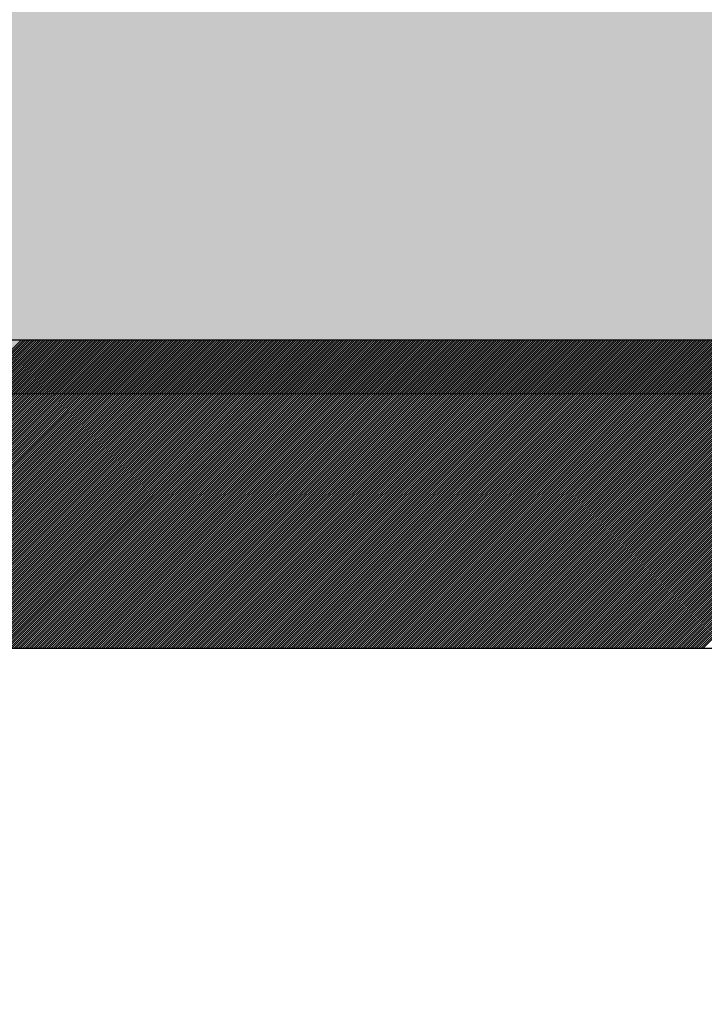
# Model space of a CAD drawing. Extents: x 3940905 to 4145695, y 925352 to 1109797.
# Tile 662 of 1056: x 4034263 to 4034319, y 1099070 to 1099149. Entities that reach past the tile are written whole.
import ezdxf

# ---------------------------------------------------------------- set-up
doc = ezdxf.new("R2010")
doc.units = 0
doc.header["$LTSCALE"] = 750
doc.header["$MEASUREMENT"] = 0
doc.layers.get('0').update_dxf_attribs({"linetype": 'CONTINUOUS', "lineweight": 0})
doc.layers.add('CKD Equipments', color=252, linetype='CONTINUOUS', lineweight=0)
doc.layers.add('COLUMN', color=1, linetype='CONTINUOUS', lineweight=9)

# ---------------------------------------------------------------- blocks, each defined once
blk = doc.blocks.new('COLUMN')
at = {"layer": 'COLUMN'}
h = blk.add_hatch(color=1, dxfattribs=at)
h.dxf.hatch_style = 1
h.paths.add_polyline_path([(2683498.959, 965771.063), (2684447.959, 965771.063), (2684447.959, 965331.063), (2683498.959, 965331.063)])
h.paths.add_polyline_path([(2684237.959, 970191.063), (2683498.959, 970191.063), (2683498.959, 969191.063), (2684237.959, 969191.063)])
h.paths.add_polyline_path([(2687442.959, 969266.063), (2687037.959, 969266.063), (2687037.959, 970031.063), (2687442.959, 970031.063)])
h.paths.add_polyline_path([(2687107.959, 972041.447), (2687643.959, 972041.447), (2687643.959, 971756.063), (2687107.959, 971756.063)])
h.paths.add_polyline_path([(2683498.959, 973491.063), (2684407.959, 973491.063), (2684407.959, 973041.063), (2683498.959, 973041.063)])
h.paths.add_polyline_path([(2683648.959, 975761.063), (2683977.959, 975761.063), (2683977.959, 975211.063), (2683648.959, 975211.063)])
h.paths.add_polyline_path([(2686977.959, 975811.063), (2687727.959, 975811.063), (2687727.959, 975476.063), (2686977.959, 975476.063)])
h.paths.add_polyline_path([(2689868.959, 975851.063), (2689027.959, 975851.063), (2689027.959, 975556.063), (2689868.959, 975556.063)])
h.paths.add_polyline_path([(2686977.959, 973346.063), (2687643.959, 973346.063), (2687643.959, 973116.063), (2686977.959, 973116.063)])
h.paths.add_polyline_path([(2683823.959, 977646.063), (2684028.959, 977646.063), (2684028.959, 977211.063), (2683823.959, 977211.063)])
h.paths.add_polyline_path([(2683823.959, 979911.063), (2684103.959, 979911.063), (2684103.959, 980241.063), (2683823.959, 980241.063)])
h.paths.add_polyline_path([(2687803.959, 979891.063), (2688003.959, 979891.063), (2688003.959, 980241.063), (2687803.959, 980241.063)])
h.paths.add_polyline_path([(2691583.959, 979836.063), (2692013.959, 979836.063), (2692013.959, 980241.063), (2691583.959, 980241.063)])
h.paths.add_polyline_path([(2691695.959, 977346.063), (2692013.959, 977346.063), (2692013.959, 976786.063), (2691695.959, 976786.063)])
h.paths.add_polyline_path([(2687442.959, 965841.063), (2686812.959, 965841.063), (2686812.959, 965401.063), (2687442.959, 965401.063)])
h.paths.add_polyline_path([(2687467.959, 963421.063), (2686702.959, 963421.063), (2686702.959, 962976.063), (2687467.959, 962976.063)])
h.paths.add_polyline_path([(2684167.959, 963191.063), (2683398.959, 963191.063), (2683398.959, 962446.063), (2684167.959, 962446.063)])
h.paths.add_polyline_path([(2684447.959, 958916.063), (2683398.959, 958916.063), (2683398.959, 959356.063), (2684447.959, 959356.063)])
h.paths.add_polyline_path([(2684447.959, 957356.063), (2683413.959, 957356.063), (2683413.959, 956916.063), (2684447.959, 956916.063)])
h.paths.add_polyline_path([(2687457.959, 957436.063), (2686707.959, 957436.063), (2686707.959, 956996.063), (2687457.959, 956996.063)])
h.paths.add_polyline_path([(2687452.959, 959516.063), (2686692.959, 959516.063), (2686692.959, 959086.063), (2687452.959, 959086.063)])
h.paths.add_polyline_path([(2683413.959, 953326.063), (2684312.959, 953326.063), (2684312.959, 953776.063), (2683413.959, 953776.063)])
h.paths.add_polyline_path([(2683293.959, 952396.063), (2683767.959, 952396.063), (2683767.959, 951976.063), (2683293.959, 951976.063)])
h.paths.add_polyline_path([(2682463.959, 977841.063), (2681833.959, 977841.063), (2681833.959, 977051.063), (2682463.959, 977051.063)])
at = {"color": 2}
blk.add_lwpolyline([(2682463.959, 977841.063), (2681833.959, 977841.063), (2681833.959, 977051.063), (2682463.959, 977051.063)], close=True, dxfattribs=at)
at = {"layer": 'COLUMN', "color": 1}
blk.add_lwpolyline([(2682463.959, 977841.063), (2681833.959, 977841.063), (2681833.959, 977051.063), (2682463.959, 977051.063)], close=True, dxfattribs=at)

msp = doc.modelspace()

# ---------------------------------------------------------------- linework, layer by layer
at = {"layer": 'CKD Equipments', "lineweight": -2, "ltscale": 0.2}
for p, q in [((4034540.236, 1099123.329, -7.609), (4033875.236, 1099123.329, -7.609)), ((4034540.236, 1099123.329, -7.609), (4033875.236, 1099123.329, -7.609)), ((4034515.236, 1099098.329, -7.609), (4033900.236, 1099098.329, -7.609))]:
    msp.add_line(p, q, dxfattribs=at)
at = {"layer": 'CKD Equipments', "color": 43, "linetype": 'Continuous', "lineweight": -2, "ltscale": 0.2}
for p, q in [((4034238.459, 1099098.329, -7.609), (4034263.459, 1099123.329, -7.609)), ((4034238.636, 1099098.329, -7.609), (4034263.636, 1099123.329, -7.609)), ((4034238.813, 1099098.329, -7.609), (4034263.813, 1099123.329, -7.609)), ((4034238.99, 1099098.329, -7.609), (4034263.99, 1099123.329, -7.609)), ((4034239.167, 1099098.329, -7.609), (4034264.167, 1099123.329, -7.609)), ((4034239.343, 1099098.329, -7.609), (4034264.343, 1099123.329, -7.609)), ((4034239.52, 1099098.329, -7.609), (4034264.52, 1099123.329, -7.609)), ((4034239.697, 1099098.329, -7.609), (4034264.697, 1099123.329, -7.609)), ((4034239.874, 1099098.329, -7.609), (4034264.874, 1099123.329, -7.609)), ((4034240.05, 1099098.329, -7.609), (4034265.05, 1099123.329, -7.609)), ((4034240.227, 1099098.329, -7.609), (4034265.227, 1099123.329, -7.609)), ((4034240.404, 1099098.329, -7.609), (4034265.404, 1099123.329, -7.609)), ((4034240.581, 1099098.329, -7.609), (4034265.581, 1099123.329, -7.609)), ((4034240.758, 1099098.329, -7.609), (4034265.758, 1099123.329, -7.609)), ((4034240.934, 1099098.329, -7.609), (4034265.934, 1099123.329, -7.609)), ((4034241.111, 1099098.329, -7.609), (4034266.111, 1099123.329, -7.609)), ((4034241.288, 1099098.329, -7.609), (4034266.288, 1099123.329, -7.609)), ((4034241.465, 1099098.329, -7.609), (4034266.465, 1099123.329, -7.609)), ((4034241.641, 1099098.329, -7.609), (4034266.641, 1099123.329, -7.609)), ((4034241.818, 1099098.329, -7.609), (4034266.818, 1099123.329, -7.609)), ((4034241.995, 1099098.329, -7.609), (4034266.995, 1099123.329, -7.609)), ((4034242.172, 1099098.329, -7.609), (4034267.172, 1099123.329, -7.609)), ((4034242.349, 1099098.329, -7.609), (4034267.349, 1099123.329, -7.609)), ((4034242.525, 1099098.329, -7.609), (4034267.525, 1099123.329, -7.609)), ((4034242.702, 1099098.329, -7.609), (4034267.702, 1099123.329, -7.609)), ((4034242.879, 1099098.329, -7.609), (4034267.879, 1099123.329, -7.609)), ((4034243.056, 1099098.329, -7.609), (4034268.056, 1099123.329, -7.609)), ((4034243.232, 1099098.329, -7.609), (4034268.232, 1099123.329, -7.609)), ((4034243.409, 1099098.329, -7.609), (4034268.409, 1099123.329, -7.609)), ((4034243.586, 1099098.329, -7.609), (4034268.586, 1099123.329, -7.609)), ((4034243.763, 1099098.329, -7.609), (4034268.763, 1099123.329, -7.609)), ((4034243.94, 1099098.329, -7.609), (4034268.94, 1099123.329, -7.609)), ((4034244.116, 1099098.329, -7.609), (4034269.116, 1099123.329, -7.609)), ((4034244.293, 1099098.329, -7.609), (4034269.293, 1099123.329, -7.609)), ((4034244.47, 1099098.329, -7.609), (4034269.47, 1099123.329, -7.609)), ((4034244.647, 1099098.329, -7.609), (4034269.647, 1099123.329, -7.609)), ((4034244.823, 1099098.329, -7.609), (4034269.823, 1099123.329, -7.609)), ((4034245, 1099098.329, -7.609), (4034270, 1099123.329, -7.609)), ((4034245.177, 1099098.329, -7.609), (4034270.177, 1099123.329, -7.609)), ((4034245.354, 1099098.329, -7.609), (4034270.354, 1099123.329, -7.609)), ((4034245.53, 1099098.329, -7.609), (4034270.53, 1099123.329, -7.609)), ((4034245.707, 1099098.329, -7.609), (4034270.707, 1099123.329, -7.609)), ((4034245.884, 1099098.329, -7.609), (4034270.884, 1099123.329, -7.609)), ((4034246.061, 1099098.329, -7.609), (4034271.061, 1099123.329, -7.609)), ((4034246.238, 1099098.329, -7.609), (4034271.238, 1099123.329, -7.609)), ((4034246.414, 1099098.329, -7.609), (4034271.414, 1099123.329, -7.609)), ((4034246.591, 1099098.329, -7.609), (4034271.591, 1099123.329, -7.609)), ((4034246.768, 1099098.329, -7.609), (4034271.768, 1099123.329, -7.609)), ((4034246.945, 1099098.329, -7.609), (4034271.945, 1099123.329, -7.609)), ((4034247.121, 1099098.329, -7.609), (4034272.121, 1099123.329, -7.609)), ((4034247.298, 1099098.329, -7.609), (4034272.298, 1099123.329, -7.609)), ((4034247.475, 1099098.329, -7.609), (4034272.475, 1099123.329, -7.609)), ((4034247.652, 1099098.329, -7.609), (4034272.652, 1099123.329, -7.609)), ((4034247.829, 1099098.329, -7.609), (4034272.829, 1099123.329, -7.609)), ((4034248.005, 1099098.329, -7.609), (4034273.005, 1099123.329, -7.609)), ((4034248.182, 1099098.329, -7.609), (4034273.182, 1099123.329, -7.609)), ((4034248.359, 1099098.329, -7.609), (4034273.359, 1099123.329, -7.609)), ((4034248.536, 1099098.329, -7.609), (4034273.536, 1099123.329, -7.609)), ((4034248.712, 1099098.329, -7.609), (4034273.712, 1099123.329, -7.609)), ((4034248.889, 1099098.329, -7.609), (4034273.889, 1099123.329, -7.609)), ((4034249.066, 1099098.329, -7.609), (4034274.066, 1099123.329, -7.609)), ((4034249.243, 1099098.329, -7.609), (4034274.243, 1099123.329, -7.609)), ((4034249.42, 1099098.329, -7.609), (4034274.42, 1099123.329, -7.609)), ((4034249.596, 1099098.329, -7.609), (4034274.596, 1099123.329, -7.609)), ((4034249.773, 1099098.329, -7.609), (4034274.773, 1099123.329, -7.609)), ((4034249.95, 1099098.329, -7.609), (4034274.95, 1099123.329, -7.609)), ((4034250.127, 1099098.329, -7.609), (4034275.127, 1099123.329, -7.609)), ((4034250.303, 1099098.329, -7.609), (4034275.303, 1099123.329, -7.609)), ((4034250.48, 1099098.329, -7.609), (4034275.48, 1099123.329, -7.609)), ((4034250.657, 1099098.329, -7.609), (4034275.657, 1099123.329, -7.609)), ((4034250.834, 1099098.329, -7.609), (4034275.834, 1099123.329, -7.609)), ((4034251.011, 1099098.329, -7.609), (4034276.011, 1099123.329, -7.609)), ((4034251.187, 1099098.329, -7.609), (4034276.187, 1099123.329, -7.609)), ((4034251.364, 1099098.329, -7.609), (4034276.364, 1099123.329, -7.609)), ((4034251.541, 1099098.329, -7.609), (4034276.541, 1099123.329, -7.609)), ((4034251.718, 1099098.329, -7.609), (4034276.718, 1099123.329, -7.609)), ((4034251.894, 1099098.329, -7.609), (4034276.894, 1099123.329, -7.609)), ((4034252.071, 1099098.329, -7.609), (4034277.071, 1099123.329, -7.609)), ((4034252.248, 1099098.329, -7.609), (4034277.248, 1099123.329, -7.609)), ((4034252.425, 1099098.329, -7.609), (4034277.425, 1099123.329, -7.609)), ((4034252.602, 1099098.329, -7.609), (4034277.602, 1099123.329, -7.609)), ((4034252.778, 1099098.329, -7.609), (4034277.778, 1099123.329, -7.609)), ((4034252.955, 1099098.329, -7.609), (4034277.955, 1099123.329, -7.609)), ((4034253.132, 1099098.329, -7.609), (4034278.132, 1099123.329, -7.609)), ((4034253.309, 1099098.329, -7.609), (4034278.309, 1099123.329, -7.609)), ((4034253.485, 1099098.329, -7.609), (4034278.485, 1099123.329, -7.609)), ((4034253.662, 1099098.329, -7.609), (4034278.662, 1099123.329, -7.609)), ((4034253.839, 1099098.329, -7.609), (4034278.839, 1099123.329, -7.609)), ((4034254.016, 1099098.329, -7.609), (4034279.016, 1099123.329, -7.609)), ((4034254.193, 1099098.329, -7.609), (4034279.193, 1099123.329, -7.609)), ((4034254.369, 1099098.329, -7.609), (4034279.369, 1099123.329, -7.609)), ((4034254.546, 1099098.329, -7.609), (4034279.546, 1099123.329, -7.609)), ((4034254.723, 1099098.329, -7.609), (4034279.723, 1099123.329, -7.609)), ((4034254.9, 1099098.329, -7.609), (4034279.9, 1099123.329, -7.609)), ((4034255.076, 1099098.329, -7.609), (4034280.076, 1099123.329, -7.609)), ((4034255.253, 1099098.329, -7.609), (4034280.253, 1099123.329, -7.609)), ((4034255.43, 1099098.329, -7.609), (4034280.43, 1099123.329, -7.609)), ((4034255.607, 1099098.329, -7.609), (4034280.607, 1099123.329, -7.609)), ((4034255.784, 1099098.329, -7.609), (4034280.784, 1099123.329, -7.609)), ((4034255.96, 1099098.329, -7.609), (4034280.96, 1099123.329, -7.609)), ((4034256.137, 1099098.329, -7.609), (4034281.137, 1099123.329, -7.609)), ((4034256.314, 1099098.329, -7.609), (4034281.314, 1099123.329, -7.609)), ((4034256.491, 1099098.329, -7.609), (4034281.491, 1099123.329, -7.609)), ((4034256.667, 1099098.329, -7.609), (4034281.667, 1099123.329, -7.609)), ((4034256.844, 1099098.329, -7.609), (4034281.844, 1099123.329, -7.609)), ((4034257.021, 1099098.329, -7.609), (4034282.021, 1099123.329, -7.609)), ((4034257.198, 1099098.329, -7.609), (4034282.198, 1099123.329, -7.609)), ((4034257.375, 1099098.329, -7.609), (4034282.375, 1099123.329, -7.609)), ((4034257.551, 1099098.329, -7.609), (4034282.551, 1099123.329, -7.609)), ((4034257.728, 1099098.329, -7.609), (4034282.728, 1099123.329, -7.609)), ((4034257.905, 1099098.329, -7.609), (4034282.905, 1099123.329, -7.609)), ((4034258.082, 1099098.329, -7.609), (4034283.082, 1099123.329, -7.609)), ((4034258.258, 1099098.329, -7.609), (4034283.258, 1099123.329, -7.609)), ((4034258.435, 1099098.329, -7.609), (4034283.435, 1099123.329, -7.609)), ((4034258.612, 1099098.329, -7.609), (4034283.612, 1099123.329, -7.609)), ((4034258.789, 1099098.329, -7.609), (4034283.789, 1099123.329, -7.609)), ((4034258.966, 1099098.329, -7.609), (4034283.966, 1099123.329, -7.609)), ((4034259.142, 1099098.329, -7.609), (4034284.142, 1099123.329, -7.609)), ((4034259.319, 1099098.329, -7.609), (4034284.319, 1099123.329, -7.609)), ((4034259.496, 1099098.329, -7.609), (4034284.496, 1099123.329, -7.609)), ((4034259.673, 1099098.329, -7.609), (4034284.673, 1099123.329, -7.609)), ((4034259.849, 1099098.329, -7.609), (4034284.849, 1099123.329, -7.609)), ((4034260.026, 1099098.329, -7.609), (4034285.026, 1099123.329, -7.609)), ((4034260.203, 1099098.329, -7.609), (4034285.203, 1099123.329, -7.609)), ((4034260.38, 1099098.329, -7.609), (4034285.38, 1099123.329, -7.609)), ((4034260.557, 1099098.329, -7.609), (4034285.557, 1099123.329, -7.609)), ((4034260.733, 1099098.329, -7.609), (4034285.733, 1099123.329, -7.609)), ((4034260.91, 1099098.329, -7.609), (4034285.91, 1099123.329, -7.609)), ((4034261.087, 1099098.329, -7.609), (4034286.087, 1099123.329, -7.609)), ((4034261.264, 1099098.329, -7.609), (4034286.264, 1099123.329, -7.609)), ((4034261.44, 1099098.329, -7.609), (4034286.44, 1099123.329, -7.609)), ((4034261.617, 1099098.329, -7.609), (4034286.617, 1099123.329, -7.609)), ((4034261.794, 1099098.329, -7.609), (4034286.794, 1099123.329, -7.609)), ((4034261.971, 1099098.329, -7.609), (4034286.971, 1099123.329, -7.609)), ((4034262.148, 1099098.329, -7.609), (4034287.148, 1099123.329, -7.609)), ((4034262.324, 1099098.329, -7.609), (4034287.324, 1099123.329, -7.609)), ((4034262.501, 1099098.329, -7.609), (4034287.501, 1099123.329, -7.609)), ((4034262.678, 1099098.329, -7.609), (4034287.678, 1099123.329, -7.609)), ((4034262.855, 1099098.329, -7.609), (4034287.855, 1099123.329, -7.609)), ((4034263.031, 1099098.329, -7.609), (4034288.031, 1099123.329, -7.609)), ((4034263.208, 1099098.329, -7.609), (4034288.208, 1099123.329, -7.609)), ((4034263.385, 1099098.329, -7.609), (4034288.385, 1099123.329, -7.609)), ((4034263.562, 1099098.329, -7.609), (4034288.562, 1099123.329, -7.609)), ((4034263.738, 1099098.329, -7.609), (4034288.738, 1099123.329, -7.609)), ((4034263.915, 1099098.329, -7.609), (4034288.915, 1099123.329, -7.609)), ((4034264.092, 1099098.329, -7.609), (4034289.092, 1099123.329, -7.609)), ((4034264.269, 1099098.329, -7.609), (4034289.269, 1099123.329, -7.609)), ((4034264.446, 1099098.329, -7.609), (4034289.446, 1099123.329, -7.609)), ((4034264.622, 1099098.329, -7.609), (4034289.622, 1099123.329, -7.609)), ((4034264.799, 1099098.329, -7.609), (4034289.799, 1099123.329, -7.609)), ((4034264.976, 1099098.329, -7.609), (4034289.976, 1099123.329, -7.609)), ((4034265.153, 1099098.329, -7.609), (4034290.153, 1099123.329, -7.609)), ((4034265.329, 1099098.329, -7.609), (4034290.329, 1099123.329, -7.609)), ((4034265.506, 1099098.329, -7.609), (4034290.506, 1099123.329, -7.609)), ((4034265.683, 1099098.329, -7.609), (4034290.683, 1099123.329, -7.609)), ((4034265.86, 1099098.329, -7.609), (4034290.86, 1099123.329, -7.609)), ((4034266.037, 1099098.329, -7.609), (4034291.037, 1099123.329, -7.609)), ((4034266.213, 1099098.329, -7.609), (4034291.213, 1099123.329, -7.609)), ((4034266.39, 1099098.329, -7.609), (4034291.39, 1099123.329, -7.609)), ((4034266.567, 1099098.329, -7.609), (4034291.567, 1099123.329, -7.609)), ((4034266.744, 1099098.329, -7.609), (4034291.744, 1099123.329, -7.609)), ((4034266.92, 1099098.329, -7.609), (4034291.92, 1099123.329, -7.609)), ((4034267.097, 1099098.329, -7.609), (4034292.097, 1099123.329, -7.609)), ((4034267.274, 1099098.329, -7.609), (4034292.274, 1099123.329, -7.609)), ((4034267.451, 1099098.329, -7.609), (4034292.451, 1099123.329, -7.609)), ((4034267.628, 1099098.329, -7.609), (4034292.628, 1099123.329, -7.609)), ((4034267.804, 1099098.329, -7.609), (4034292.804, 1099123.329, -7.609)), ((4034267.981, 1099098.329, -7.609), (4034292.981, 1099123.329, -7.609)), ((4034268.158, 1099098.329, -7.609), (4034293.158, 1099123.329, -7.609)), ((4034268.335, 1099098.329, -7.609), (4034293.335, 1099123.329, -7.609)), ((4034268.511, 1099098.329, -7.609), (4034293.511, 1099123.329, -7.609)), ((4034268.688, 1099098.329, -7.609), (4034293.688, 1099123.329, -7.609)), ((4034268.865, 1099098.329, -7.609), (4034293.865, 1099123.329, -7.609)), ((4034269.042, 1099098.329, -7.609), (4034294.042, 1099123.329, -7.609)), ((4034269.219, 1099098.329, -7.609), (4034294.219, 1099123.329, -7.609)), ((4034269.395, 1099098.329, -7.609), (4034294.395, 1099123.329, -7.609)), ((4034269.572, 1099098.329, -7.609), (4034294.572, 1099123.329, -7.609)), ((4034269.749, 1099098.329, -7.609), (4034294.749, 1099123.329, -7.609)), ((4034269.926, 1099098.329, -7.609), (4034294.926, 1099123.329, -7.609)), ((4034270.102, 1099098.329, -7.609), (4034295.102, 1099123.329, -7.609)), ((4034270.279, 1099098.329, -7.609), (4034295.279, 1099123.329, -7.609)), ((4034270.456, 1099098.329, -7.609), (4034295.456, 1099123.329, -7.609)), ((4034270.633, 1099098.329, -7.609), (4034295.633, 1099123.329, -7.609)), ((4034270.81, 1099098.329, -7.609), (4034295.81, 1099123.329, -7.609)), ((4034270.986, 1099098.329, -7.609), (4034295.986, 1099123.329, -7.609)), ((4034271.163, 1099098.329, -7.609), (4034296.163, 1099123.329, -7.609)), ((4034271.34, 1099098.329, -7.609), (4034296.34, 1099123.329, -7.609)), ((4034271.517, 1099098.329, -7.609), (4034296.517, 1099123.329, -7.609)), ((4034271.693, 1099098.329, -7.609), (4034296.693, 1099123.329, -7.609)), ((4034271.87, 1099098.329, -7.609), (4034296.87, 1099123.329, -7.609)), ((4034272.047, 1099098.329, -7.609), (4034297.047, 1099123.329, -7.609)), ((4034272.224, 1099098.329, -7.609), (4034297.224, 1099123.329, -7.609)), ((4034272.401, 1099098.329, -7.609), (4034297.401, 1099123.329, -7.609)), ((4034272.577, 1099098.329, -7.609), (4034297.577, 1099123.329, -7.609)), ((4034272.754, 1099098.329, -7.609), (4034297.754, 1099123.329, -7.609)), ((4034272.931, 1099098.329, -7.609), (4034297.931, 1099123.329, -7.609)), ((4034273.108, 1099098.329, -7.609), (4034298.108, 1099123.329, -7.609)), ((4034273.284, 1099098.329, -7.609), (4034298.284, 1099123.329, -7.609)), ((4034273.461, 1099098.329, -7.609), (4034298.461, 1099123.329, -7.609)), ((4034273.638, 1099098.329, -7.609), (4034298.638, 1099123.329, -7.609)), ((4034273.815, 1099098.329, -7.609), (4034298.815, 1099123.329, -7.609)), ((4034273.992, 1099098.329, -7.609), (4034298.992, 1099123.329, -7.609)), ((4034274.168, 1099098.329, -7.609), (4034299.168, 1099123.329, -7.609)), ((4034274.345, 1099098.329, -7.609), (4034299.345, 1099123.329, -7.609)), ((4034274.522, 1099098.329, -7.609), (4034299.522, 1099123.329, -7.609)), ((4034274.699, 1099098.329, -7.609), (4034299.699, 1099123.329, -7.609)), ((4034274.875, 1099098.329, -7.609), (4034299.875, 1099123.329, -7.609)), ((4034275.052, 1099098.329, -7.609), (4034300.052, 1099123.329, -7.609)), ((4034275.229, 1099098.329, -7.609), (4034300.229, 1099123.329, -7.609)), ((4034275.406, 1099098.329, -7.609), (4034300.406, 1099123.329, -7.609)), ((4034275.583, 1099098.329, -7.609), (4034300.583, 1099123.329, -7.609)), ((4034275.759, 1099098.329, -7.609), (4034300.759, 1099123.329, -7.609)), ((4034275.936, 1099098.329, -7.609), (4034300.936, 1099123.329, -7.609)), ((4034276.113, 1099098.329, -7.609), (4034301.113, 1099123.329, -7.609)), ((4034276.29, 1099098.329, -7.609), (4034301.29, 1099123.329, -7.609)), ((4034276.466, 1099098.329, -7.609), (4034301.466, 1099123.329, -7.609)), ((4034276.643, 1099098.329, -7.609), (4034301.643, 1099123.329, -7.609)), ((4034276.82, 1099098.329, -7.609), (4034301.82, 1099123.329, -7.609)), ((4034276.997, 1099098.329, -7.609), (4034301.997, 1099123.329, -7.609)), ((4034277.174, 1099098.329, -7.609), (4034302.174, 1099123.329, -7.609)), ((4034277.35, 1099098.329, -7.609), (4034302.35, 1099123.329, -7.609)), ((4034277.527, 1099098.329, -7.609), (4034302.527, 1099123.329, -7.609)), ((4034277.704, 1099098.329, -7.609), (4034302.704, 1099123.329, -7.609)), ((4034277.881, 1099098.329, -7.609), (4034302.881, 1099123.329, -7.609)), ((4034278.057, 1099098.329, -7.609), (4034303.057, 1099123.329, -7.609)), ((4034278.234, 1099098.329, -7.609), (4034303.234, 1099123.329, -7.609)), ((4034278.411, 1099098.329, -7.609), (4034303.411, 1099123.329, -7.609)), ((4034278.588, 1099098.329, -7.609), (4034303.588, 1099123.329, -7.609)), ((4034278.765, 1099098.329, -7.609), (4034303.765, 1099123.329, -7.609)), ((4034278.941, 1099098.329, -7.609), (4034303.941, 1099123.329, -7.609)), ((4034279.118, 1099098.329, -7.609), (4034304.118, 1099123.329, -7.609)), ((4034279.295, 1099098.329, -7.609), (4034304.295, 1099123.329, -7.609)), ((4034279.472, 1099098.329, -7.609), (4034304.472, 1099123.329, -7.609)), ((4034279.648, 1099098.329, -7.609), (4034304.648, 1099123.329, -7.609)), ((4034279.825, 1099098.329, -7.609), (4034304.825, 1099123.329, -7.609)), ((4034280.002, 1099098.329, -7.609), (4034305.002, 1099123.329, -7.609)), ((4034280.179, 1099098.329, -7.609), (4034305.179, 1099123.329, -7.609)), ((4034280.356, 1099098.329, -7.609), (4034305.356, 1099123.329, -7.609)), ((4034280.532, 1099098.329, -7.609), (4034305.532, 1099123.329, -7.609)), ((4034280.709, 1099098.329, -7.609), (4034305.709, 1099123.329, -7.609)), ((4034280.886, 1099098.329, -7.609), (4034305.886, 1099123.329, -7.609)), ((4034281.063, 1099098.329, -7.609), (4034306.063, 1099123.329, -7.609)), ((4034281.239, 1099098.329, -7.609), (4034306.239, 1099123.329, -7.609)), ((4034281.416, 1099098.329, -7.609), (4034306.416, 1099123.329, -7.609)), ((4034281.593, 1099098.329, -7.609), (4034306.593, 1099123.329, -7.609)), ((4034281.77, 1099098.329, -7.609), (4034306.77, 1099123.329, -7.609)), ((4034281.946, 1099098.329, -7.609), (4034306.946, 1099123.329, -7.609)), ((4034282.123, 1099098.329, -7.609), (4034307.123, 1099123.329, -7.609)), ((4034282.3, 1099098.329, -7.609), (4034307.3, 1099123.329, -7.609)), ((4034282.477, 1099098.329, -7.609), (4034307.477, 1099123.329, -7.609)), ((4034282.654, 1099098.329, -7.609), (4034307.654, 1099123.329, -7.609)), ((4034282.83, 1099098.329, -7.609), (4034307.83, 1099123.329, -7.609)), ((4034283.007, 1099098.329, -7.609), (4034308.007, 1099123.329, -7.609)), ((4034283.184, 1099098.329, -7.609), (4034308.184, 1099123.329, -7.609)), ((4034283.361, 1099098.329, -7.609), (4034308.361, 1099123.329, -7.609)), ((4034283.537, 1099098.329, -7.609), (4034308.537, 1099123.329, -7.609)), ((4034283.714, 1099098.329, -7.609), (4034308.714, 1099123.329, -7.609)), ((4034283.891, 1099098.329, -7.609), (4034308.891, 1099123.329, -7.609)), ((4034284.068, 1099098.329, -7.609), (4034309.068, 1099123.329, -7.609)), ((4034284.245, 1099098.329, -7.609), (4034309.245, 1099123.329, -7.609)), ((4034284.421, 1099098.329, -7.609), (4034309.421, 1099123.329, -7.609)), ((4034284.598, 1099098.329, -7.609), (4034309.598, 1099123.329, -7.609)), ((4034284.775, 1099098.329, -7.609), (4034309.775, 1099123.329, -7.609)), ((4034284.952, 1099098.329, -7.609), (4034309.952, 1099123.329, -7.609)), ((4034285.128, 1099098.329, -7.609), (4034310.128, 1099123.329, -7.609)), ((4034285.305, 1099098.329, -7.609), (4034310.305, 1099123.329, -7.609)), ((4034285.482, 1099098.329, -7.609), (4034310.482, 1099123.329, -7.609)), ((4034285.659, 1099098.329, -7.609), (4034310.659, 1099123.329, -7.609)), ((4034285.836, 1099098.329, -7.609), (4034310.836, 1099123.329, -7.609)), ((4034286.012, 1099098.329, -7.609), (4034311.012, 1099123.329, -7.609)), ((4034286.189, 1099098.329, -7.609), (4034311.189, 1099123.329, -7.609)), ((4034286.366, 1099098.329, -7.609), (4034311.366, 1099123.329, -7.609)), ((4034286.543, 1099098.329, -7.609), (4034311.543, 1099123.329, -7.609)), ((4034286.719, 1099098.329, -7.609), (4034311.719, 1099123.329, -7.609)), ((4034286.896, 1099098.329, -7.609), (4034311.896, 1099123.329, -7.609)), ((4034287.073, 1099098.329, -7.609), (4034312.073, 1099123.329, -7.609)), ((4034287.25, 1099098.329, -7.609), (4034312.25, 1099123.329, -7.609)), ((4034287.427, 1099098.329, -7.609), (4034312.427, 1099123.329, -7.609)), ((4034287.603, 1099098.329, -7.609), (4034312.603, 1099123.329, -7.609)), ((4034287.78, 1099098.329, -7.609), (4034312.78, 1099123.329, -7.609)), ((4034287.957, 1099098.329, -7.609), (4034312.957, 1099123.329, -7.609)), ((4034288.134, 1099098.329, -7.609), (4034313.134, 1099123.329, -7.609)), ((4034288.31, 1099098.329, -7.609), (4034313.31, 1099123.329, -7.609)), ((4034288.487, 1099098.329, -7.609), (4034313.487, 1099123.329, -7.609)), ((4034288.664, 1099098.329, -7.609), (4034313.664, 1099123.329, -7.609)), ((4034288.841, 1099098.329, -7.609), (4034313.841, 1099123.329, -7.609)), ((4034289.018, 1099098.329, -7.609), (4034314.018, 1099123.329, -7.609)), ((4034289.194, 1099098.329, -7.609), (4034314.194, 1099123.329, -7.609)), ((4034289.371, 1099098.329, -7.609), (4034314.371, 1099123.329, -7.609)), ((4034289.548, 1099098.329, -7.609), (4034314.548, 1099123.329, -7.609)), ((4034289.725, 1099098.329, -7.609), (4034314.725, 1099123.329, -7.609)), ((4034289.901, 1099098.329, -7.609), (4034314.901, 1099123.329, -7.609)), ((4034290.078, 1099098.329, -7.609), (4034315.078, 1099123.329, -7.609)), ((4034290.255, 1099098.329, -7.609), (4034315.255, 1099123.329, -7.609)), ((4034290.432, 1099098.329, -7.609), (4034315.432, 1099123.329, -7.609)), ((4034290.609, 1099098.329, -7.609), (4034315.609, 1099123.329, -7.609)), ((4034290.785, 1099098.329, -7.609), (4034315.785, 1099123.329, -7.609)), ((4034290.962, 1099098.329, -7.609), (4034315.962, 1099123.329, -7.609)), ((4034291.139, 1099098.329, -7.609), (4034316.139, 1099123.329, -7.609)), ((4034291.316, 1099098.329, -7.609), (4034316.316, 1099123.329, -7.609)), ((4034291.492, 1099098.329, -7.609), (4034316.492, 1099123.329, -7.609)), ((4034291.669, 1099098.329, -7.609), (4034316.669, 1099123.329, -7.609)), ((4034291.846, 1099098.329, -7.609), (4034316.846, 1099123.329, -7.609)), ((4034292.023, 1099098.329, -7.609), (4034317.023, 1099123.329, -7.609)), ((4034292.2, 1099098.329, -7.609), (4034317.2, 1099123.329, -7.609)), ((4034292.376, 1099098.329, -7.609), (4034317.376, 1099123.329, -7.609)), ((4034292.553, 1099098.329, -7.609), (4034317.553, 1099123.329, -7.609)), ((4034292.73, 1099098.329, -7.609), (4034317.73, 1099123.329, -7.609)), ((4034292.907, 1099098.329, -7.609), (4034317.907, 1099123.329, -7.609)), ((4034293.083, 1099098.329, -7.609), (4034318.083, 1099123.329, -7.609)), ((4034293.26, 1099098.329, -7.609), (4034318.26, 1099123.329, -7.609)), ((4034293.437, 1099098.329, -7.609), (4034318.437, 1099123.329, -7.609)), ((4034293.614, 1099098.329, -7.609), (4034318.614, 1099123.329, -7.609)), ((4034293.791, 1099098.329, -7.609), (4034318.791, 1099123.329, -7.609)), ((4034293.967, 1099098.329, -7.609), (4034318.967, 1099123.329, -7.609)), ((4034294.144, 1099098.329, -7.609), (4034319.144, 1099123.329, -7.609)), ((4034294.321, 1099098.329, -7.609), (4034319.321, 1099123.329, -7.609)), ((4034294.498, 1099098.329, -7.609), (4034319.498, 1099123.329, -7.609)), ((4034294.674, 1099098.329, -7.609), (4034319.674, 1099123.329, -7.609)), ((4034294.851, 1099098.329, -7.609), (4034319.851, 1099123.329, -7.609)), ((4034295.028, 1099098.329, -7.609), (4034320.028, 1099123.329, -7.609)), ((4034295.205, 1099098.329, -7.609), (4034320.205, 1099123.329, -7.609)), ((4034295.382, 1099098.329, -7.609), (4034320.382, 1099123.329, -7.609)), ((4034295.558, 1099098.329, -7.609), (4034320.558, 1099123.329, -7.609)), ((4034295.735, 1099098.329, -7.609), (4034320.735, 1099123.329, -7.609)), ((4034295.912, 1099098.329, -7.609), (4034320.912, 1099123.329, -7.609)), ((4034296.089, 1099098.329, -7.609), (4034321.089, 1099123.329, -7.609)), ((4034296.265, 1099098.329, -7.609), (4034321.265, 1099123.329, -7.609)), ((4034296.442, 1099098.329, -7.609), (4034321.442, 1099123.329, -7.609)), ((4034296.619, 1099098.329, -7.609), (4034321.619, 1099123.329, -7.609)), ((4034296.796, 1099098.329, -7.609), (4034321.796, 1099123.329, -7.609)), ((4034296.973, 1099098.329, -7.609), (4034321.973, 1099123.329, -7.609)), ((4034297.149, 1099098.329, -7.609), (4034322.149, 1099123.329, -7.609)), ((4034297.326, 1099098.329, -7.609), (4034322.326, 1099123.329, -7.609)), ((4034297.503, 1099098.329, -7.609), (4034322.503, 1099123.329, -7.609)), ((4034297.68, 1099098.329, -7.609), (4034322.68, 1099123.329, -7.609)), ((4034297.856, 1099098.329, -7.609), (4034322.856, 1099123.329, -7.609)), ((4034298.033, 1099098.329, -7.609), (4034323.033, 1099123.329, -7.609)), ((4034298.21, 1099098.329, -7.609), (4034323.21, 1099123.329, -7.609)), ((4034298.387, 1099098.329, -7.609), (4034323.387, 1099123.329, -7.609)), ((4034298.564, 1099098.329, -7.609), (4034323.564, 1099123.329, -7.609)), ((4034298.74, 1099098.329, -7.609), (4034323.74, 1099123.329, -7.609)), ((4034298.917, 1099098.329, -7.609), (4034323.917, 1099123.329, -7.609)), ((4034299.094, 1099098.329, -7.609), (4034324.094, 1099123.329, -7.609)), ((4034299.271, 1099098.329, -7.609), (4034324.271, 1099123.329, -7.609)), ((4034299.447, 1099098.329, -7.609), (4034324.447, 1099123.329, -7.609)), ((4034299.624, 1099098.329, -7.609), (4034324.624, 1099123.329, -7.609)), ((4034299.801, 1099098.329, -7.609), (4034324.801, 1099123.329, -7.609)), ((4034299.978, 1099098.329, -7.609), (4034324.978, 1099123.329, -7.609)), ((4034300.154, 1099098.329, -7.609), (4034325.154, 1099123.329, -7.609)), ((4034300.331, 1099098.329, -7.609), (4034325.331, 1099123.329, -7.609)), ((4034300.508, 1099098.329, -7.609), (4034325.508, 1099123.329, -7.609)), ((4034300.685, 1099098.329, -7.609), (4034325.685, 1099123.329, -7.609)), ((4034300.862, 1099098.329, -7.609), (4034325.862, 1099123.329, -7.609)), ((4034301.038, 1099098.329, -7.609), (4034326.038, 1099123.329, -7.609)), ((4034301.215, 1099098.329, -7.609), (4034326.215, 1099123.329, -7.609)), ((4034301.392, 1099098.329, -7.609), (4034326.392, 1099123.329, -7.609)), ((4034301.569, 1099098.329, -7.609), (4034326.569, 1099123.329, -7.609)), ((4034301.745, 1099098.329, -7.609), (4034326.745, 1099123.329, -7.609)), ((4034301.922, 1099098.329, -7.609), (4034326.922, 1099123.329, -7.609)), ((4034302.099, 1099098.329, -7.609), (4034327.099, 1099123.329, -7.609)), ((4034302.276, 1099098.329, -7.609), (4034327.276, 1099123.329, -7.609)), ((4034302.453, 1099098.329, -7.609), (4034327.453, 1099123.329, -7.609)), ((4034302.629, 1099098.329, -7.609), (4034327.629, 1099123.329, -7.609)), ((4034302.806, 1099098.329, -7.609), (4034327.806, 1099123.329, -7.609)), ((4034302.983, 1099098.329, -7.609), (4034327.983, 1099123.329, -7.609)), ((4034303.16, 1099098.329, -7.609), (4034328.16, 1099123.329, -7.609)), ((4034303.336, 1099098.329, -7.609), (4034328.336, 1099123.329, -7.609)), ((4034303.513, 1099098.329, -7.609), (4034328.513, 1099123.329, -7.609)), ((4034303.69, 1099098.329, -7.609), (4034328.69, 1099123.329, -7.609)), ((4034303.867, 1099098.329, -7.609), (4034328.867, 1099123.329, -7.609)), ((4034304.044, 1099098.329, -7.609), (4034329.044, 1099123.329, -7.609)), ((4034304.22, 1099098.329, -7.609), (4034329.22, 1099123.329, -7.609)), ((4034304.397, 1099098.329, -7.609), (4034329.397, 1099123.329, -7.609)), ((4034304.574, 1099098.329, -7.609), (4034329.574, 1099123.329, -7.609)), ((4034304.751, 1099098.329, -7.609), (4034329.751, 1099123.329, -7.609)), ((4034304.927, 1099098.329, -7.609), (4034329.927, 1099123.329, -7.609)), ((4034305.104, 1099098.329, -7.609), (4034330.104, 1099123.329, -7.609)), ((4034305.281, 1099098.329, -7.609), (4034330.281, 1099123.329, -7.609)), ((4034305.458, 1099098.329, -7.609), (4034330.458, 1099123.329, -7.609)), ((4034305.635, 1099098.329, -7.609), (4034330.635, 1099123.329, -7.609)), ((4034305.811, 1099098.329, -7.609), (4034330.811, 1099123.329, -7.609)), ((4034305.988, 1099098.329, -7.609), (4034330.988, 1099123.329, -7.609)), ((4034306.165, 1099098.329, -7.609), (4034331.165, 1099123.329, -7.609)), ((4034306.342, 1099098.329, -7.609), (4034331.342, 1099123.329, -7.609)), ((4034306.518, 1099098.329, -7.609), (4034331.518, 1099123.329, -7.609)), ((4034306.695, 1099098.329, -7.609), (4034331.695, 1099123.329, -7.609)), ((4034306.872, 1099098.329, -7.609), (4034331.872, 1099123.329, -7.609)), ((4034307.049, 1099098.329, -7.609), (4034332.049, 1099123.329, -7.609)), ((4034307.226, 1099098.329, -7.609), (4034332.226, 1099123.329, -7.609)), ((4034307.402, 1099098.329, -7.609), (4034332.402, 1099123.329, -7.609)), ((4034307.579, 1099098.329, -7.609), (4034332.579, 1099123.329, -7.609)), ((4034307.756, 1099098.329, -7.609), (4034332.756, 1099123.329, -7.609)), ((4034307.933, 1099098.329, -7.609), (4034332.933, 1099123.329, -7.609)), ((4034308.109, 1099098.329, -7.609), (4034333.109, 1099123.329, -7.609)), ((4034308.286, 1099098.329, -7.609), (4034333.286, 1099123.329, -7.609)), ((4034308.463, 1099098.329, -7.609), (4034333.463, 1099123.329, -7.609)), ((4034308.64, 1099098.329, -7.609), (4034333.64, 1099123.329, -7.609)), ((4034308.817, 1099098.329, -7.609), (4034333.817, 1099123.329, -7.609)), ((4034308.993, 1099098.329, -7.609), (4034333.993, 1099123.329, -7.609)), ((4034309.17, 1099098.329, -7.609), (4034334.17, 1099123.329, -7.609)), ((4034309.347, 1099098.329, -7.609), (4034334.347, 1099123.329, -7.609)), ((4034309.524, 1099098.329, -7.609), (4034334.524, 1099123.329, -7.609)), ((4034309.7, 1099098.329, -7.609), (4034334.7, 1099123.329, -7.609)), ((4034309.877, 1099098.329, -7.609), (4034334.877, 1099123.329, -7.609)), ((4034310.054, 1099098.329, -7.609), (4034335.054, 1099123.329, -7.609)), ((4034310.231, 1099098.329, -7.609), (4034335.231, 1099123.329, -7.609)), ((4034310.408, 1099098.329, -7.609), (4034335.408, 1099123.329, -7.609)), ((4034310.584, 1099098.329, -7.609), (4034335.584, 1099123.329, -7.609)), ((4034310.761, 1099098.329, -7.609), (4034335.761, 1099123.329, -7.609)), ((4034310.938, 1099098.329, -7.609), (4034335.938, 1099123.329, -7.609)), ((4034311.115, 1099098.329, -7.609), (4034336.115, 1099123.329, -7.609)), ((4034311.291, 1099098.329, -7.609), (4034336.291, 1099123.329, -7.609)), ((4034311.468, 1099098.329, -7.609), (4034336.468, 1099123.329, -7.609)), ((4034311.645, 1099098.329, -7.609), (4034336.645, 1099123.329, -7.609)), ((4034311.822, 1099098.329, -7.609), (4034336.822, 1099123.329, -7.609)), ((4034311.999, 1099098.329, -7.609), (4034336.999, 1099123.329, -7.609)), ((4034312.175, 1099098.329, -7.609), (4034337.175, 1099123.329, -7.609)), ((4034312.352, 1099098.329, -7.609), (4034337.352, 1099123.329, -7.609)), ((4034312.529, 1099098.329, -7.609), (4034337.529, 1099123.329, -7.609)), ((4034312.706, 1099098.329, -7.609), (4034337.706, 1099123.329, -7.609)), ((4034312.882, 1099098.329, -7.609), (4034337.882, 1099123.329, -7.609)), ((4034313.059, 1099098.329, -7.609), (4034338.059, 1099123.329, -7.609)), ((4034313.236, 1099098.329, -7.609), (4034338.236, 1099123.329, -7.609)), ((4034313.413, 1099098.329, -7.609), (4034338.413, 1099123.329, -7.609)), ((4034313.59, 1099098.329, -7.609), (4034338.59, 1099123.329, -7.609)), ((4034313.766, 1099098.329, -7.609), (4034338.766, 1099123.329, -7.609)), ((4034313.943, 1099098.329, -7.609), (4034338.943, 1099123.329, -7.609)), ((4034314.12, 1099098.329, -7.609), (4034339.12, 1099123.329, -7.609)), ((4034314.297, 1099098.329, -7.609), (4034339.297, 1099123.329, -7.609)), ((4034314.473, 1099098.329, -7.609), (4034339.473, 1099123.329, -7.609)), ((4034314.65, 1099098.329, -7.609), (4034339.65, 1099123.329, -7.609)), ((4034314.827, 1099098.329, -7.609), (4034339.827, 1099123.329, -7.609)), ((4034315.004, 1099098.329, -7.609), (4034340.004, 1099123.329, -7.609)), ((4034315.181, 1099098.329, -7.609), (4034340.181, 1099123.329, -7.609)), ((4034315.357, 1099098.329, -7.609), (4034340.357, 1099123.329, -7.609)), ((4034315.534, 1099098.329, -7.609), (4034340.534, 1099123.329, -7.609)), ((4034315.711, 1099098.329, -7.609), (4034340.711, 1099123.329, -7.609)), ((4034315.888, 1099098.329, -7.609), (4034340.888, 1099123.329, -7.609)), ((4034316.064, 1099098.329, -7.609), (4034341.064, 1099123.329, -7.609)), ((4034316.241, 1099098.329, -7.609), (4034341.241, 1099123.329, -7.609)), ((4034316.418, 1099098.329, -7.609), (4034341.418, 1099123.329, -7.609)), ((4034316.595, 1099098.329, -7.609), (4034341.595, 1099123.329, -7.609)), ((4034316.772, 1099098.329, -7.609), (4034341.772, 1099123.329, -7.609)), ((4034316.948, 1099098.329, -7.609), (4034341.948, 1099123.329, -7.609)), ((4034317.125, 1099098.329, -7.609), (4034342.125, 1099123.329, -7.609)), ((4034317.302, 1099098.329, -7.609), (4034342.302, 1099123.329, -7.609)), ((4034317.479, 1099098.329, -7.609), (4034342.479, 1099123.329, -7.609)), ((4034317.655, 1099098.329, -7.609), (4034342.655, 1099123.329, -7.609)), ((4034317.832, 1099098.329, -7.609), (4034342.832, 1099123.329, -7.609)), ((4034318.009, 1099098.329, -7.609), (4034343.009, 1099123.329, -7.609)), ((4034318.186, 1099098.329, -7.609), (4034343.186, 1099123.329, -7.609)), ((4034318.362, 1099098.329, -7.609), (4034343.362, 1099123.329, -7.609)), ((4034318.539, 1099098.329, -7.609), (4034343.539, 1099123.329, -7.609)), ((4034318.716, 1099098.329, -7.609), (4034343.716, 1099123.329, -7.609))]:
    msp.add_line(p, q, dxfattribs=at)

# ---------------------------------------------------------------- block references
at = {"layer": 'COLUMN'}
msp.add_blockref('COLUMN', (1352057.848, 122067.901, -7.609), dxfattribs=at)

doc.saveas('drawing.dxf')
